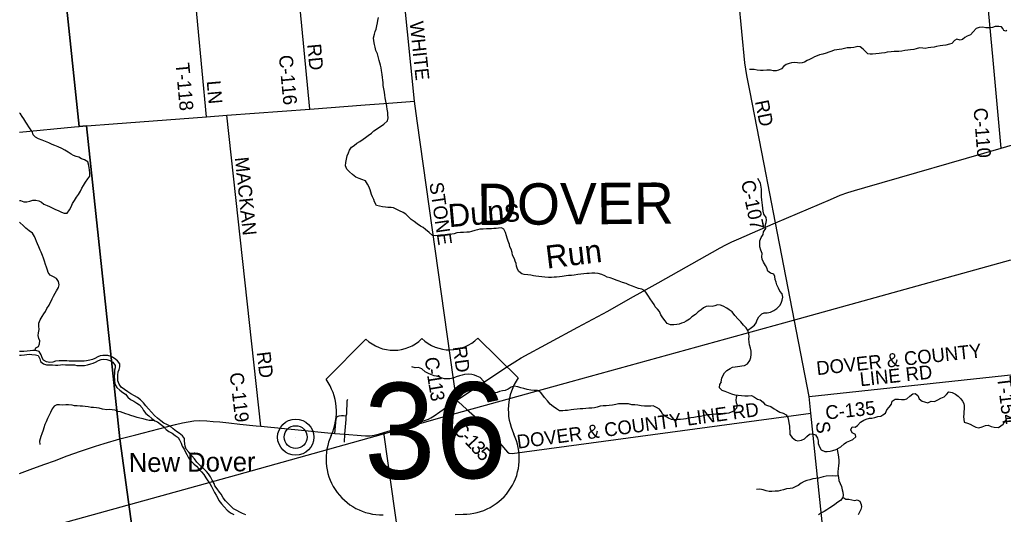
# Model space of a CAD drawing. Extents: x 114604 to 551442, y 316898 to 567001.
# Drawn here: x 114843 to 136236, y 488914 to 499680 of the extents above; entities that cross this region are included whole.
import ezdxf

# ---------------------------------------------------------------- set-up
doc = ezdxf.new("R2010")
doc.units = 0
for name, color, linetype in [('_CIVIL_CONSTRUCTION', 7, 'Continuous'), ('GE_P_Alignment_1000_Bearings', 7, 'Continuous'), ('GE_P_Alignment_1000_Cardinal_Points', 7, 'Continuous'), ('GE_P_Alignment_1000_Stations', 7, 'Continuous'), ('GE_P_Alignment_500_Bearings', 7, 'Continuous'), ('GE_P_Alignment_500_Cardinal_Points', 7, 'Continuous'), ('GE_P_Alignment_500_Distances', 7, 'Continuous'), ('GE_P_Alignment_500_Stations', 7, 'Continuous'), ('GE_X_Alignment', 7, 'Continuous'), ('PM_P_Cells', 7, 'Continuous'), ('PM_P_CL_Double_Solid', 7, 'Continuous'), ('PM_P_Crosswalk', 7, 'Continuous'), ('PM_P_Stop_Line', 7, 'Continuous'), ('PM_X_Dotted_Line', 7, 'Continuous'), ('RD_X_RR_1', 7, 'Continuous')]:
    doc.layers.add(name, color=color, linetype=linetype)

msp = doc.modelspace()

# ---------------------------------------------------------------- linework, layer by layer
at = {"layer": 'GE_P_Alignment_1000_Bearings'}
msp.add_lwpolyline([(114843, 488461), (115559, 488663), (119564, 489774), (122755, 490669), (124131, 491057), (126834, 491802), (131674, 493138), (136399, 494453)], dxfattribs=at)
at = {"layer": 'GE_P_Alignment_1000_Cardinal_Points'}
msp.add_line((118904, 497565), (118720, 499568), dxfattribs=at)
for points in [[(118720, 499568), (118525, 501683), (118521, 501744), (118509, 501789), (118473, 501809), (118423, 501812), (117286, 501686), (117240, 501686), (117204, 501699), (117181, 501736), (117170, 501813), (116985, 503389), (116981, 503426)], [(121947, 491059), (121955, 491100), (121968, 491385), (121973, 491407), (121983, 491423)], [(121699, 490676), (121726, 490990), (121731, 491013), (121739, 491032), (121753, 491044), (121768, 491051), (121795, 491058), (121840, 491063), (121889, 491064), (121947, 491059)], [(121909, 490485), (121913, 490658), (121942, 490980), (121947, 491059)]]:
    msp.add_lwpolyline(points, dxfattribs=at)
at = {"layer": 'GE_P_Alignment_1000_Stations'}
msp.add_line((119983, 490843), (120089, 490833), dxfattribs=at)
for points in [[(123196, 490819), (123331, 490857), (123480, 490899), (123593, 490932), (123671, 490962), (123732, 490989), (123784, 491017), (123857, 491061), (124106, 491229), (124347, 491390), (125439, 492124), (125609, 492233), (125750, 492317), (126985, 492987), (127633, 493339), (128125, 493617), (128401, 493770), (128732, 493955), (130079, 494715), (130200, 494781), (130332, 494845), (130482, 494911), (130895, 495088), (131279, 495255), (132478, 495768), (132691, 495857), (132856, 495920), (133002, 495964), (133227, 496030), (136186, 496883), (136433, 496956)], [(114843, 489802), (115133, 489909), (115389, 490004), (115601, 490082), (115876, 490186), (116164, 490288), (116494, 490399), (116680, 490457), (117024, 490554), (117371, 490645), (118035, 490816), (118234, 490866), (118386, 490904), (118509, 490930), (118630, 490948), (118765, 490955), (118914, 490950), (119048, 490938), (119193, 490924), (119392, 490905), (119632, 490879), (119983, 490843)], [(120089, 490833), (121047, 490736), (121473, 490695), (121699, 490676), (121913, 490658), (122272, 490627), (122367, 490622), (122464, 490626), (122550, 490640), (122671, 490670), (122763, 490696), (122984, 490759), (123196, 490819)]]:
    msp.add_lwpolyline(points, dxfattribs=at)
at = {"layer": 'GE_P_Alignment_500_Bearings'}
for p, q in [((120089, 490833), (119349, 497598)), ((114843, 497230), (116035, 497345)), ((132011, 491481), (131279, 495255)), ((132011, 491481), (136463, 491959)), ((132050, 491119), (132011, 491481))]:
    msp.add_line(p, q, dxfattribs=at)
for points in [[(121157, 497734), (120698, 502496), (120596, 503572), (120490, 504780)], [(124347, 491390), (123488, 497476), (123431, 497909), (123200, 500213), (122812, 504177)], [(131279, 495255), (131032, 496533), (130721, 498138), (130658, 498466), (130615, 498739), (130483, 500109), (130349, 501542), (130348, 501553)], [(136186, 496883), (136013, 498796), (135794, 501215)], [(116273, 497367), (116302, 497369), (116873, 497414), (118904, 497565), (119349, 497598), (121157, 497734), (122355, 497826), (122862, 497861), (123431, 497909)], [(116035, 497345), (116138, 497355), (116273, 497367)], [(124347, 491390), (124387, 491361), (124563, 491201), (124790, 491003), (124886, 490915), (124981, 490821), (125173, 490601), (125409, 490320), (125455, 490268), (125490, 490246), (125555, 490241), (132050, 491119)], [(132871, 483282), (132693, 485006), (132378, 487991), (132317, 488542), (132050, 491119)], [(123774, 483483), (123742, 483755), (122763, 490696)]]:
    msp.add_lwpolyline(points, dxfattribs=at)
at = {"layer": 'GE_P_Alignment_500_Cardinal_Points'}
for p, q in [((122372, 492729), (121508, 491853)), ((125684, 491883), (124808, 492746)), ((124313, 488914), (124488, 488916))]:
    msp.add_line(p, q, dxfattribs=at)
for centre, radius, start, end in [((122976, 493355), 870, 225.9837, 314.8378), ((124195, 493364), 870, 225.9838, 314.8378), ((120515, 491147), 1218, 334.9579, 35.4117), ((126687, 491191), 1218, 145.4099, 205.8637), ((122725, 490121), 1218, 155.2427, 271.049), ((124492, 490134), 1218, 269.7725, 25.5789)]:
    msp.add_arc(centre, radius, start, end, dxfattribs=at)
at = {"layer": 'GE_P_Alignment_500_Distances'}
for points in [[(114843, 506533), (115373, 506581), (115635, 503540), (115822, 500329), (116137, 497358), (116300, 497372), (117023, 490557), (117715, 485492), (118509, 479982), (118517, 479929), (118526, 479866), (118920, 477051), (118986, 476383), (119167, 475360), (119170, 475341), (119480, 473036), (117042, 472937), (117092, 470938), (115081, 470755), (114843, 471114)], [(118920, 477051), (118526, 479866), (118517, 479929), (118509, 479982), (117715, 485492), (117023, 490557), (116300, 497372), (116137, 497358), (115822, 500329)]]:
    msp.add_lwpolyline(points, dxfattribs=at)
at = {"layer": 'GE_X_Alignment'}
for radius in [393, 249]:
    msp.add_circle((120846, 490595), radius, dxfattribs=at)
at = {"layer": 'PM_P_Cells'}
for points in [[(122840, 497475), (122859, 497546), (122853, 497608), (122847, 497662), (122833, 497730), (122827, 497790), (122818, 497842), (122808, 497908), (122794, 497976), (122788, 498036), (122776, 498102), (122763, 498176), (122751, 498248), (122745, 498310), (122741, 498363), (122735, 498423), (122724, 498487), (122710, 498571), (122704, 498629), (122692, 498687), (122675, 498741), (122661, 498793), (122647, 498849), (122625, 498935), (122591, 499011), (122572, 499081), (122560, 499137), (122542, 499219), (122538, 499287), (122557, 499364), (122577, 499422), (122595, 499474), (122611, 499546), (122623, 499608), (122633, 499660), (122644, 499725)], [(136140, 499534), (136061, 499530), (135999, 499510), (135929, 499500), (135857, 499504), (135788, 499517), (135714, 499513), (135642, 499485), (135581, 499416), (135521, 499350), (135453, 499318), (135401, 499290), (135349, 499245), (135299, 499237), (135225, 499253), (135175, 499223), (135115, 499162), (135063, 499146), (134985, 499128), (134923, 499120), (134861, 499107), (134785, 499095), (134735, 499085), (134659, 499075), (134605, 499066), (134537, 499054), (134487, 499058), (134412, 499068), (134342, 499042), (134290, 499033), (134216, 499025), (134158, 499019), (134094, 499007), (134028, 498994), (133962, 498990), (133912, 498984), (133862, 498984), (133800, 498978), (133710, 498971), (133658, 498961), (133590, 498951), (133538, 498945), (133464, 498934), (133392, 498930), (133340, 498926), (133288, 498934), (133235, 498984), (133185, 499038), (133121, 499089), (133071, 499095), (132987, 499077), (132917, 499067), (132839, 499066), (132783, 499056), (132727, 499040), (132665, 499030), (132615, 499026), (132557, 499013), (132505, 498991), (132443, 498975), (132381, 498949), (132309, 498930), (132241, 498912), (132187, 498892), (132131, 498870), (132081, 498844), (132019, 498811), (131969, 498789), (131915, 498755), (131863, 498739), (131813, 498734), (131757, 498738), (131687, 498748), (131631, 498742), (131575, 498726), (131515, 498703), (131465, 498665), (131409, 498611), (131347, 498579), (131295, 498566), (131229, 498568), (131169, 498578), (131093, 498580), (131010, 498573), (130954, 498575), (130882, 498579), (130820, 498593), (130766, 498593), (130716, 498594)], [(136315, 499443), (136291, 499431), (136246, 499444), (136223, 499489), (136196, 499523), (136140, 499534)], [(115553, 496960), (115479, 496996), (115404, 497028), (115332, 497059), (115254, 497083), (115186, 497123), (115138, 497177), (115112, 497243), (115075, 497307), (114979, 497447), (114931, 497519), (114896, 497573), (114860, 497629), (114843, 497647)], [(126071, 494097), (126021, 494105), (125961, 494116), (125893, 494126), (125815, 494132), (125763, 494148), (125699, 494196), (125673, 494250), (125652, 494318), (125640, 494370), (125622, 494424), (125602, 494478), (125565, 494556), (125553, 494616), (125533, 494682), (125507, 494736), (125497, 494786), (125464, 494860), (125444, 494928), (125430, 494978), (125406, 495050), (125376, 495118), (125321, 495146), (125257, 495142), (125207, 495138), (125155, 495133), (125105, 495131), (125055, 495127), (124993, 495127), (124927, 495121), (124853, 495118), (124797, 495108), (124743, 495088), (124673, 495070), (124621, 495057), (124569, 495053), (124497, 495049), (124429, 495047), (124349, 495041), (124295, 495022), (124241, 495012), (124175, 495006), (124105, 494996), (124055, 494989), (123997, 494987), (123940, 494985), (123884, 494975), (123824, 494983), (123752, 495046), (123672, 495114), (123620, 495156), (123559, 495188), (123489, 495236), (123421, 495286), (123355, 495334), (123242, 495445), (123180, 495483), (123102, 495521), (123046, 495545), (122976, 495587), (122924, 495590), (122847, 495592), (122797, 495596), (122733, 495610), (122667, 495618), (122601, 495637), (122563, 495713), (122543, 495767), (122518, 495823), (122498, 495873), (122482, 495925), (122464, 495975), (122440, 496047), (122409, 496101), (122365, 496169), (122285, 496199), (122225, 496221), (122157, 496255), (122083, 496307), (122014, 496370), (121958, 496428), (121928, 496496), (121936, 496575), (121951, 496641), (121967, 496715), (121993, 496779), (122013, 496843), (122057, 496906), (122117, 496940), (122178, 496990), (122242, 497026), (122314, 497079), (122366, 497115), (122422, 497157), (122492, 497210), (122548, 497258), (122602, 497300), (122652, 497330), (122714, 497371), (122766, 497409), (122840, 497475)], [(114843, 495746), (114862, 495741), (114934, 495718), (115002, 495714), (115066, 495728), (115132, 495750), (115196, 495755), (115260, 495735), (115315, 495707), (115369, 495667), (115439, 495639), (115491, 495611), (115553, 495582), (115625, 495552), (115681, 495528), (115756, 495488), (115810, 495468), (115876, 495471), (115924, 495541), (115963, 495609), (115993, 495678), (116037, 495744), (116081, 495816), (116123, 495878), (116163, 495947), (116198, 496013), (116232, 496069), (116278, 496147), (116328, 496218), (116366, 496274), (116371, 496346), (116359, 496408), (116353, 496460), (116343, 496536), (116329, 496588), (116255, 496626), (116190, 496652), (116128, 496684), (116074, 496704), (116016, 496727), (115962, 496753), (115900, 496797), (115827, 496843), (115763, 496877), (115683, 496911), (115611, 496938), (115553, 496960)], [(130676, 492925), (130760, 492981), (130822, 493029), (130859, 493085), (130885, 493144), (130917, 493212), (130985, 493276), (131037, 493300), (131099, 493303), (131173, 493311), (131247, 493351), (131307, 493395), (131375, 493456), (131405, 493508), (131427, 493574), (131442, 493642), (131424, 493710), (131378, 493774), (131348, 493840), (131313, 493910), (131297, 493970), (131275, 494022), (131265, 494092), (131243, 494142), (131172, 494164), (131116, 494206), (131094, 494278), (131066, 494328), (131020, 494400), (130989, 494466), (130987, 494520), (130991, 494594), (130961, 494664), (130942, 494734), (130938, 494789), (130938, 494867), (130966, 494937), (131010, 495005), (131019, 495059), (131069, 495132), (131055, 495194), (131081, 495264), (131089, 495314), (131077, 495376), (131030, 495448), (131010, 495512), (131000, 495642), (130989, 495698), (130983, 495760), (130979, 495821), (130979, 495993), (130952, 496123), (130924, 496175), (130900, 496225)], [(115174, 492477), (115192, 492541), (115252, 492567), (115276, 492627), (115280, 492694), (115260, 492744), (115242, 492808), (115255, 492866), (115265, 492934), (115259, 493010), (115261, 493078), (115287, 493146), (115332, 493223), (115366, 493275), (115402, 493327), (115436, 493395), (115482, 493470), (115549, 493606), (115579, 493660), (115615, 493725), (115647, 493777), (115685, 493851), (115699, 493909), (115686, 493979), (115642, 494045), (115578, 494081), (115510, 494117), (115466, 494177), (115449, 494229), (115425, 494295), (115407, 494351), (115381, 494427), (115360, 494493), (115342, 494545), (115312, 494617), (115290, 494667), (115260, 494739), (115233, 494801), (115211, 494853), (115185, 494907), (115163, 494961), (115121, 495035), (115052, 495087), (114980, 495143), (114926, 495191), (114850, 495266), (114843, 495274)], [(130097, 491800), (130112, 491877), (130144, 491943), (130174, 491995), (130226, 492043), (130292, 492088), (130346, 492114), (130402, 492122), (130452, 492132), (130502, 492140), (130552, 492143), (130606, 492151), (130670, 492191), (130720, 492259), (130746, 492328), (130752, 492396), (130749, 492466), (130735, 492534), (130713, 492606), (130705, 492658), (130704, 492732), (130708, 492782), (130702, 492842), (130682, 492916), (130642, 492970), (130587, 493032), (130529, 493102), (130467, 493160), (130397, 493244), (130338, 493318), (130272, 493366), (130220, 493404), (130144, 493446), (130088, 493463), (130023, 493471), (129959, 493451), (129903, 493437), (129831, 493444), (129775, 493434), (129717, 493406), (129665, 493368), (129599, 493319), (129538, 493267), (129462, 493211), (129412, 493165), (129336, 493118), (129286, 493090), (129236, 493072), (129186, 493056), (129136, 493049), (129068, 493035), (129000, 493035), (128924, 493065), (128879, 493125), (128829, 493189), (128791, 493259), (128755, 493327), (128712, 493377), (128666, 493430), (128642, 493480), (128606, 493534), (128557, 493602), (128519, 493660), (128475, 493728), (128443, 493782), (128377, 493814), (128305, 493830), (128244, 493852), (128172, 493880), (128092, 493909), (128034, 493937), (127954, 493957), (127884, 493989), (127819, 494011), (127765, 494030), (127683, 494060), (127623, 494074), (127571, 494106), (127503, 494136), (127423, 494154), (127349, 494161), (127290, 494163), (127232, 494157), (127180, 494155), (127116, 494150), (127044, 494142), (126980, 494136), (126904, 494120), (126842, 494111), (126782, 494111), (126726, 494103), (126640, 494091), (126586, 494083), (126518, 494076), (126466, 494074), (126406, 494066), (126342, 494066), (126266, 494075), (126200, 494083), (126133, 494093), (126071, 494097)], [(116979, 491822), (116980, 491941), (116988, 492019), (117005, 492069), (117023, 492121), (117019, 492187), (116971, 492253), (116907, 492307), (116834, 492351), (116764, 492369), (116704, 492373), (116654, 492370), (116596, 492362), (116544, 492344), (116476, 492308), (116424, 492285), (116372, 492267), (116300, 492255), (116248, 492251), (116180, 492246), (116094, 492248), (116044, 492248), (115972, 492249), (115922, 492249), (115872, 492253), (115804, 492257), (115752, 492253), (115700, 492252), (115622, 492250), (115568, 492224), (115502, 492218), (115430, 492233), (115361, 492267), (115333, 492317), (115309, 492387), (115269, 492455), (115197, 492477), (115127, 492479), (115074, 492472), (115004, 492464), (114936, 492456), (114886, 492456), (114843, 492458)], [(114843, 492375), (114879, 492378), (114947, 492386), (114999, 492392), (115055, 492398), (115109, 492392), (115185, 492383), (115249, 492371), (115281, 492299), (115299, 492243), (115360, 492189), (115430, 492169), (115502, 492168), (115554, 492168), (115622, 492162), (115674, 492162), (115728, 492166), (115784, 492173), (115840, 492169), (115912, 492171), (115982, 492169), (116034, 492168), (116086, 492156), (116142, 492154), (116196, 492152), (116251, 492156), (116319, 492169), (116389, 492191), (116443, 492201), (116495, 492223), (116558, 492266), (116614, 492282), (116668, 492288), (116739, 492285), (116807, 492265), (116871, 492223), (116917, 492155), (116921, 492105), (116909, 492049), (116904, 491977), (116900, 491923), (116902, 491825)], [(124933, 491810), (124857, 491889), (124787, 491923), (124735, 491946), (124675, 491958), (124599, 491964), (124521, 491956), (124468, 491942), (124410, 491931), (124336, 491907), (124269, 491877), (124202, 491865), (124136, 491860), (124084, 491866), (124032, 491880), (123962, 491904), (123910, 491920), (123858, 491931), (123788, 491961), (123736, 491983), (123663, 492017), (123591, 492081), (123519, 492107), (123443, 492100), (123371, 492126)], [(116902, 491825), (116916, 491745), (116958, 491677), (117018, 491615), (117084, 491565), (117144, 491528), (117194, 491464), (117254, 491412), (117324, 491376), (117390, 491336), (117446, 491300), (117506, 491234), (117539, 491172), (117585, 491107), (117649, 491057), (117719, 490999), (117781, 490951), (117841, 490931), (117903, 490879), (117969, 490823), (118029, 490761), (118089, 490719), (118157, 490678), (118227, 490628), (118287, 490584), (118318, 490534), (118352, 490460), (118380, 490398), (118420, 490330), (118452, 490266), (118478, 490215), (118518, 490143), (118564, 490077), (118630, 490017), (118692, 489961), (118743, 489903), (118797, 489837), (118849, 489779), (118895, 489708), (118937, 489644), (118977, 489584), (119017, 489518), (119049, 489450), (119081, 489388), (119113, 489334), (119150, 489268), (119178, 489217), (119236, 489141), (119290, 489075), (119358, 489007), (119428, 488949), (119498, 488913)], [(119762, 488901), (119692, 488935), (119632, 488963), (119564, 489001), (119496, 489037), (119432, 489095), (119386, 489145), (119322, 489207), (119272, 489275), (119227, 489350), (119189, 489400), (119137, 489470), (119089, 489536), (119071, 489586), (119033, 489658), (118995, 489728), (118947, 489793), (118903, 489845), (118838, 489915), (118756, 489995), (118696, 490053), (118644, 490125), (118586, 490191), (118520, 490268), (118466, 490332), (118446, 490400), (118434, 490450), (118430, 490512), (118429, 490566), (118381, 490626), (118315, 490678), (118251, 490716), (118181, 490775), (118113, 490833), (118047, 490867), (117977, 490899), (117915, 490949), (117841, 491007), (117773, 491069), (117713, 491139), (117648, 491208), (117588, 491276), (117534, 491344), (117474, 491404), (117406, 491454), (117338, 491490), (117264, 491536), (117196, 491583), (117126, 491631), (117050, 491685), (117006, 491745), (116979, 491822)], [(130442, 491510), (130427, 491455), (130418, 491401), (130424, 491351), (130444, 491291), (130434, 491223), (130372, 491159), (130316, 491135), (130264, 491119), (130214, 491111), (130158, 491107), (130098, 491103), (130032, 491099), (129980, 491095), (129910, 491089), (129852, 491083), (129786, 491077), (129712, 491061), (129650, 491044), (129578, 491034), (129502, 491020), (129440, 491014), (129384, 491004), (129332, 490994), (129277, 490986), (129213, 490980), (129145, 490976), (129093, 490974), (129023, 490976), (128953, 491008), (128881, 491048), (128830, 491085), (128792, 491155), (128756, 491205), (128692, 491243), (128622, 491275), (128568, 491265), (128500, 491265), (128430, 491269), (128362, 491276), (128288, 491288), (128220, 491294), (128154, 491300), (128086, 491316), (128028, 491322), (127976, 491320), (127924, 491320), (127866, 491318), (127806, 491304), (127738, 491288), (127664, 491280), (127595, 491278), (127533, 491279), (127467, 491265), (127405, 491245), (127347, 491235), (127285, 491225), (127223, 491225), (127153, 491221), (127091, 491213), (127035, 491207), (126969, 491203), (126897, 491197), (126835, 491187), (126761, 491175), (126707, 491171), (126655, 491169), (126587, 491169), (126515, 491214), (126447, 491264), (126381, 491314), (126325, 491386), (126259, 491460), (126221, 491511), (126172, 491571), (126104, 491609), (126030, 491609), (125958, 491617), (125882, 491631), (125810, 491655), (125746, 491671), (125678, 491689), (125600, 491704), (125532, 491682), (125469, 491638), (125399, 491606), (125343, 491604), (125277, 491588), (125227, 491564), (125159, 491562), (125105, 491590), (125053, 491642), (124997, 491708), (124933, 491810)], [(130097, 491800), (130065, 491738), (130059, 491672), (130113, 491618), (130181, 491596), (130253, 491566), (130327, 491536), (130397, 491515), (130467, 491507), (130539, 491501), (130611, 491491), (130687, 491491), (130757, 491499), (130821, 491461), (130889, 491423), (130945, 491405), (131011, 491358), (131052, 491308), (131108, 491284), (131178, 491258), (131250, 491212), (131306, 491180), (131376, 491138), (131446, 491113), (131510, 491079), (131552, 491023), (131566, 490955), (131574, 490905), (131586, 490835), (131588, 490783), (131590, 490725), (131596, 490654), (131641, 490584), (131715, 490528), (131769, 490516), (131845, 490532), (131910, 490560), (131966, 490610), (132020, 490660), (132088, 490670), (132148, 490644), (132192, 490570), (132206, 490515), (132211, 490457), (132237, 490385), (132277, 490317), (132357, 490285), (132407, 490285), (132471, 490291), (132525, 490305), (132597, 490325), (132649, 490351), (132703, 490381), (132774, 490449), (132828, 490483), (132898, 490517), (132966, 490543), (133028, 490599), (133020, 490653), (132948, 490685), (132920, 490751), (132950, 490821), (133016, 490813), (133066, 490847), (133130, 490919), (133203, 490963), (133253, 490983), (133323, 491005), (133379, 491011), (133445, 491025), (133507, 491041), (133569, 491053), (133619, 491077), (133673, 491117), (133699, 491187), (133753, 491247), (133801, 491315), (133817, 491379), (133885, 491423), (133957, 491419), (134023, 491415), (134089, 491417), (134140, 491427), (134200, 491489), (134268, 491535), (134318, 491543), (134378, 491499), (134406, 491430), (134468, 491374), (134522, 491360), (134592, 491342), (134666, 491380), (134738, 491372), (134812, 491408), (134878, 491446), (134946, 491470), (135000, 491526), (135052, 491580), (135126, 491568), (135194, 491528), (135252, 491483)], [(135252, 491483), (135314, 491431), (135348, 491377), (135374, 491327), (135386, 491275), (135386, 491205), (135379, 491155), (135377, 491103), (135371, 491035), (135377, 490984), (135383, 490920), (135459, 490898), (135513, 490874), (135581, 490838), (135635, 490810), (135703, 490800), (135775, 490816), (135845, 490846), (135909, 490852), (135971, 490829), (136039, 490815), (136130, 490807)], [(117777, 490954), (117663, 490959), (117601, 490969), (117527, 490991), (117455, 491011), (117395, 491025), (117331, 491046), (117263, 491062), (117205, 491084), (117151, 491104), (117093, 491124), (117033, 491142), (116979, 491156), (116919, 491178), (116853, 491192), (116795, 491196), (116739, 491186), (116647, 491202), (116571, 491222), (116515, 491232), (116447, 491238), (116395, 491242), (116334, 491255), (116270, 491263), (116212, 491267), (116158, 491269), (116094, 491275), (116036, 491279), (115982, 491289), (115906, 491295), (115846, 491297), (115772, 491293), (115707, 491299), (115655, 491299), (115591, 491271), (115553, 491207), (115513, 491131), (115479, 491057), (115447, 491001), (115417, 490931), (115393, 490869), (115367, 490800), (115351, 490746), (115326, 490670), (115304, 490612), (115286, 490560), (115272, 490504), (115284, 490432)], [(136130, 490807), (136234, 490879), (136268, 490944), (136328, 491006), (136394, 491008), (136454, 491020)], [(132625, 490338), (132633, 490279), (132641, 490210), (132649, 490158), (132657, 490090), (132657, 490032), (132651, 489968), (132643, 489914), (132637, 489836), (132638, 489786), (132652, 489716), (132662, 489649), (132688, 489583), (132716, 489519), (132734, 489451), (132744, 489399), (132754, 489333), (132746, 489283), (132694, 489219), (132639, 489177), (132575, 489125), (132523, 489095), (132463, 489053), (132399, 489009), (132337, 488977), (132281, 488949), (132215, 488907)], [(132645, 489755), (132582, 489748), (132510, 489752), (132386, 489748), (132316, 489734), (132266, 489714), (132216, 489702), (132162, 489696), (132090, 489684), (132026, 489666), (131960, 489654), (131908, 489632), (131842, 489590), (131772, 489542), (131722, 489520), (131652, 489484), (131600, 489476), (131524, 489469), (131458, 489449), (131392, 489431), (131338, 489421), (131272, 489421), (131201, 489415), (131141, 489415), (131079, 489425), (131011, 489451), (130943, 489461), (130871, 489455)], [(132747, 489288), (132808, 489245), (132874, 489242), (132942, 489230), (133008, 489214), (133060, 489228), (133118, 489198), (133142, 489128), (133149, 489078), (133137, 489022), (133109, 488960), (133081, 488906)]]:
    msp.add_lwpolyline(points, dxfattribs=at)
at = {"layer": 'PM_X_Dotted_Line'}
msp.add_line((120846, 490595), (120846, 490595), dxfattribs=at)

# ---------------------------------------------------------------- texts
at = {"layer": '_CIVIL_CONSTRUCTION'}
msp.add_text('New Dover', height=417, rotation=0.4105, dxfattribs=at).set_placement((117217, 489833))
at = {"layer": 'GE_P_Alignment_500_Cardinal_Points'}
msp.add_text('36', height=2088.3, rotation=0.4108, dxfattribs=at).set_placement((122338, 489683))
at = {"layer": 'GE_P_Alignment_500_Stations'}
msp.add_text('DOVER', height=900, rotation=0.4108, dxfattribs=at).set_placement((124793, 495209))
at = {"layer": 'PM_P_CL_Double_Solid'}
for s, rotation, p in [('WHITE', 275.9719, (123324, 499630)), ('RD', 275.3369, (121096, 499142)), ('C-116', 275.3807, (120479, 498898)), ('RD', 281.3333, (130832, 497900)), ('C-110', 274.5358, (135587, 497751)), ('MACKAN', 275.9983, (119521, 496677)), ('STONE', 278.2497, (123753, 496122)), ('C-107', 281.5049, (130530, 496156)), ('RD', 277.8418, (124263, 492557)), ('DOVER & COUNTY', 6.214, (132187, 491942)), ('RD', 276.8603, (119996, 492440)), ('C', 277.5561, (123652, 492319)), ('-', 278.0974, (123685, 492072)), ('LINE RD', 6.2092, (133130, 491700)), ('C-119', 276.7515, (119408, 491987)), ('1', 278.7522, (123703, 491946)), ('1', 279.4838, (123732, 491759)), ('3', 279.7716, (123762, 491575)), ('DOVER & COUNTY LINE RD', 7.7514, (125678, 490341)), ('C-135', 5.9289, (132382, 490976)), ('C', 316.6058, (124245, 490733)), ('S', 276.611, (132155, 490925)), ('-', 316.029, (124423, 490564)), ('1', 312.7605, (124509, 490482)), ('3', 312.4878, (124634, 490346)), ('5', 312.429, (124759, 490210))]:
    msp.add_text(s, height=300, rotation=rotation, dxfattribs=at).set_placement(p)
at = {"layer": 'PM_P_Crosswalk'}
for s, rotation, p in [('T-118', 275.197, (118232, 498729)), ('LN', 275.0875, (118910, 498343)), ('T-154', 276.9073, (136101, 491897))]:
    msp.add_text(s, height=300, rotation=rotation, dxfattribs=at).set_placement(p)
at = {"layer": 'PM_P_Stop_Line'}
for s, rotation, p in [('Duns', 5.0515, (124181, 495162)), ('Run', 7.0485, (126312, 494260))]:
    msp.add_text(s, height=500, rotation=rotation, dxfattribs=at).set_placement(p)
at = {"layer": 'RD_X_RR_1'}
for s, p in [('0', (123604, 490721)), ('/', (123604, 490721)), ('36', (123399, 490513))]:
    msp.add_text(s, height=1, rotation=0.4108, dxfattribs=at).set_placement(p)

doc.saveas('drawing.dxf')
